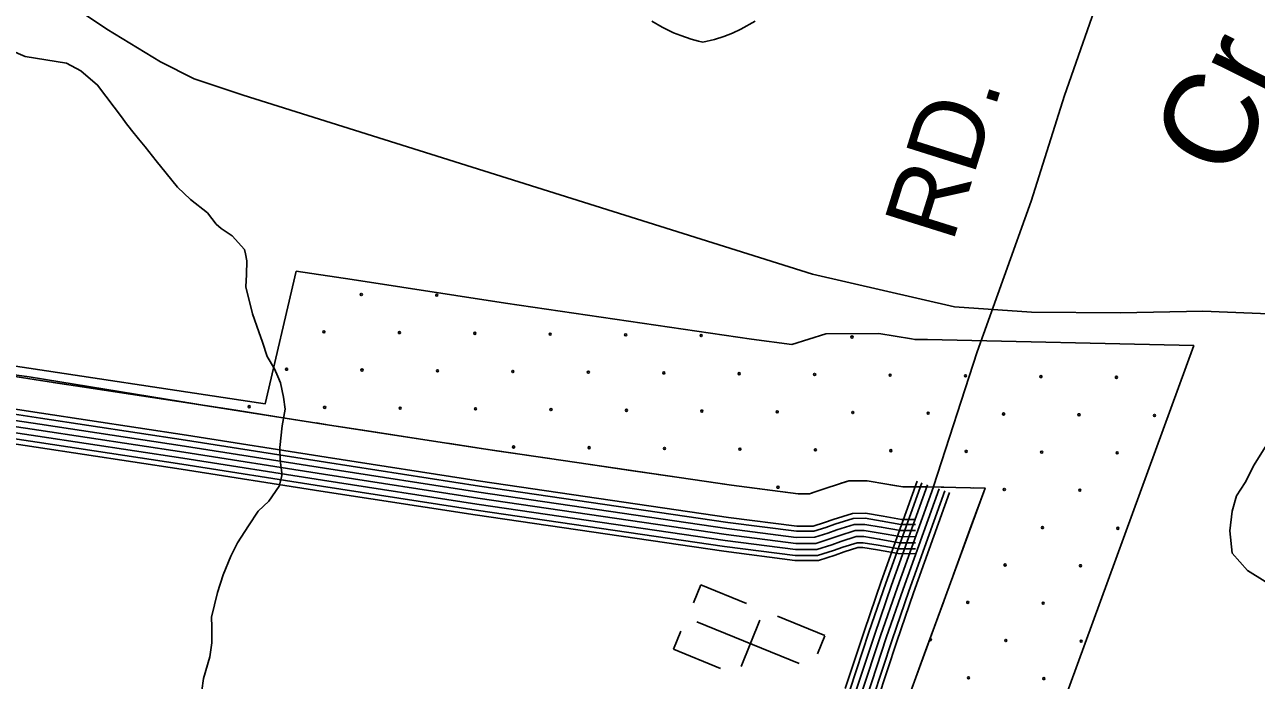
# Model space of a CAD drawing. Extents: x 1788175 to 1969470, y 584502 to 738744.
# Drawn here: x 1872337 to 1878616, y 668489 to 671828 of the extents above; entities that cross this region are included whole.
import ezdxf

# ---------------------------------------------------------------- set-up
doc = ezdxf.new("R2010")
doc.units = 0
for name, color, linetype in [('DESIGN - DRAINAGE - Bridges and Cross Drains Size Text', 7, 'Continuous'), ('DESIGN - EROSION CONTROL - Devices', 7, 'Continuous'), ('DESIGN - ROW - Right-of-Way and Easement Labels', 7, 'Continuous'), ('DESIGN - SCRATCH - User 1', 7, 'Continuous'), ('DESIGN - TRANSPORTATION - Text', 7, 'Continuous'), ('DESIGN - UTILITIES - Cable (Underground) with Text', 7, 'Continuous'), ('SURVEY - CONTOURS - Index with Text', 7, 'Continuous'), ('SURVEY - DRAINAGE - Bridge Hydraulic Data with Text', 7, 'Continuous'), ('SURVEY - TRANSPORTATION - Roads', 7, 'Continuous'), ('SURVEY - VEGETATION - Features with Text', 7, 'Continuous')]:
    doc.layers.add(name, color=color, linetype=linetype)

msp = doc.modelspace()

# ---------------------------------------------------------------- linework, layer by layer
at = {"layer": 'DESIGN - EROSION CONTROL - Devices'}
for centre in [(1874052.9, 670453.9), (1874437.4, 670450.1), (1873862.5, 670263.5), (1874247, 670259.7), (1874631.6, 670256), (1875016.1, 670252.3), (1875400.7, 670248.5), (1875785.2, 670244.8), (1876554.3, 670237.3), (1873672.1, 670073), (1874056.6, 670069.3), (1874441.2, 670065.6), (1874825.7, 670061.8), (1875210.3, 670058.1), (1875594.8, 670054.4), (1875979.4, 670050.6), (1876363.9, 670046.9), (1876748.5, 670043.2), (1877133, 670039.4), (1877517.6, 670035.7), (1877902.1, 670032), (1873481.6, 669882.6), (1873866.2, 669878.9), (1874250.8, 669875.2), (1874635.3, 669871.4), (1875019.9, 669867.7), (1875404.4, 669864), (1875789, 669860.2), (1876173.5, 669856.5), (1876558.1, 669852.8), (1876942.6, 669849), (1877327.2, 669845.3), (1877711.7, 669841.6), (1878096.3, 669837.8), (1874829.4, 669677.3), (1875214, 669673.6), (1875598.6, 669669.8), (1875983.1, 669666.1), (1876367.7, 669662.4), (1876752.2, 669658.6), (1877136.8, 669654.9), (1877521.3, 669651.2), (1877905.9, 669647.4), (1876177.3, 669472), (1877330.9, 669460.8), (1877715.5, 669457), (1877525.1, 669266.6), (1877909.6, 669262.9), (1877334.6, 669076.2), (1877719.2, 669072.5), (1877144.2, 668885.8), (1877528.8, 668882.1), (1877338.4, 668691.6), (1877722.9, 668687.9), (1877148, 668501.2), (1877532.5, 668497.5)]:
    msp.add_circle(centre, 5.28, dxfattribs=at)
msp.add_arc((1876953.8, 668695.4), 5.28, 202.76853, 117.0106, dxfattribs=at)
at = {"layer": 'DESIGN - SCRATCH - User 1'}
msp.add_line((1872359.8, 670034), (1873287.3, 669884), dxfattribs=at)
for points in [[(1873720.1, 670573), (1873562.4, 669896.6), (1870723.7, 670325), (1870768.8, 670945), (1870160.7, 671011)], [(1877546.9, 668143.3), (1878296.6, 670194.1), (1876939.9, 670225.1), (1876876, 670224.6), (1876857.6, 670227.8), (1876691.7, 670255.3), (1876420.3, 670253.8), (1876248.3, 670199.3), (1876042.1, 670226), (1874788.1, 670409.3), (1874006.6, 670530.1), (1873720.1, 670573)], [(1870974.4, 670068), (1871114.9, 670156), (1871193.2, 670164.7), (1871297.7, 670156), (1871611.1, 670112.4), (1871837.5, 670103.7), (1872359.8, 670034)], [(1873287.3, 669884), (1873891.1, 669789.1), (1874676.5, 669667.6), (1875939.7, 669483), (1876279.8, 669439), (1876337.5, 669439.3), (1876376.6, 669451.5), (1876422, 669467.6), (1876538.3, 669504.4), (1876632.1, 669505), (1876731.9, 669488.4), (1876813.7, 669474.2), (1876934.1, 669475), (1877232.7, 669468.2), (1876696.1, 668002.9)]]:
    msp.add_lwpolyline(points, dxfattribs=at)
at = {"layer": 'DESIGN - TRANSPORTATION - Text'}
for points in [[(1871587.3, 672133.9), (1871633.5, 672054.7), (1871659.8, 671968.9), (1871719.2, 671883.2), (1871804.9, 671830.4), (1871950, 671784.2), (1872081.9, 671771), (1872200.7, 671724.8), (1872339.2, 671665.4), (1872550.2, 671632.4), (1872622.8, 671592.8), (1872708.5, 671520.2), (1872835.1, 671351.5)], [(1872835.1, 671351.5), (1872850.8, 671329.1), (1872880.9, 671291.3), (1872917.1, 671247.5), (1872951.2, 671205.7), (1873007.4, 671134.1), (1873057.6, 671072.5), (1873115.9, 671000.8), (1873182, 670937.3), (1873268.2, 670869.9), (1873312.4, 670812.2), (1873338.4, 670790.3), (1873394.4, 670752.7), (1873456.7, 670683.1), (1873462.8, 670661.2), (1873469, 670625.2), (1873467.4, 670555.2), (1873463.8, 670493.2), (1873498.5, 670355.4), (1873531, 670263.6), (1873549.2, 670211.7), (1873573.6, 670137.9), (1873609.9, 670076.1), (1873628, 670036.3), (1873640.2, 670004.3), (1873656.6, 669930.4), (1873664.9, 669870.5), (1873649.5, 669784.4)], [(1878779.9, 670583), (1878772.3, 670337.4), (1878772.3, 670258.9), (1878794.8, 670180.4), (1878806, 670124.3), (1878828.4, 670068.2), (1878839.6, 670023.4), (1878806, 669900), (1878783.6, 669855.1), (1878727.5, 669765.4), (1878660.2, 669675.7), (1878604.1, 669585.9), (1878559.2, 669496.2), (1878514.4, 669428.9), (1878492, 669350.4), (1878480.7, 669249.5), (1878492, 669137.3), (1878570.5, 669047.6), (1878660.2, 668991.5), (1878738.7, 668946.6), (1878787.5, 668932.7)], [(1873649.5, 669784.4), (1873638.2, 669674.3), (1873638.6, 669610.3), (1873647, 669546.4), (1873647.1, 669530.4), (1873633.4, 669478.3), (1873582.1, 669401.9), (1873526.6, 669349.6), (1873477.2, 669275.2), (1873421.9, 669188.9), (1873388.5, 669120.6), (1873349.2, 669026.4), (1873319.8, 668936.2), (1873288.7, 668810), (1873291, 668762), (1873291.5, 668680), (1873280, 668607.9), (1873248.8, 668497.7), (1873239.2, 668437.6)]]:
    msp.add_lwpolyline(points, dxfattribs=at)
at = {"layer": 'DESIGN - UTILITIES - Cable (Underground) with Text'}
for p, q in [((1875783, 668974.8), (1875745.7, 668883.9)), ((1876015.7, 668879.8), (1875783, 668975)), ((1875989.3, 668559.7), (1876085.3, 668794.5)), ((1876415.4, 668716.3), (1876174, 668815.1)), ((1875644.5, 668646.9), (1875682.2, 668739)), ((1876377.7, 668624.1), (1876415.2, 668715.7)), ((1875644.5, 668646.7), (1875883.4, 668549))]:
    msp.add_line(p, q, dxfattribs=at)
msp.add_lwpolyline([(1876284.5, 668574.4), (1875763.4, 668787.5)], dxfattribs=at)
at = {"layer": 'SURVEY - CONTOURS - Index with Text'}
for points in [[(1876969, 669476.2), (1877192.9, 670162), (1877467.3, 670929.9), (1877637.3, 671467.3), (1878035, 672603.7)], [(1879296.4, 670223.1), (1878719.3, 670354.4), (1878343.1, 670369.7), (1877923.4, 670361), (1877468.9, 670363.2), (1877077.7, 670391.1), (1876353.3, 670557.2), (1873449.9, 671469.8), (1873200.8, 671552.9), (1873028.4, 671639), (1872755.4, 671805.1), (1872547.5, 671944.9), (1872458.6, 672034), (1872399.8, 672091.5), (1872339.1, 672143.5)], [(1876520, 668447.4), (1876617.4, 668742.5), (1876703.9, 668992.2), (1876887.4, 669503.5)], [(1876543.3, 668439), (1876640.8, 668734.6), (1876727.2, 668983.9), (1876910.7, 669495.2)], [(1876572.5, 668428.6), (1876670.2, 668724.7), (1876756.5, 668973.6), (1876939.9, 669484.7)], [(1876601.7, 668418.1), (1876699.5, 668714.7), (1876785.7, 668963.3), (1876969.1, 669474.2)], [(1876601.7, 668418.1), (1876699.5, 668714.7), (1876785.7, 668963.3), (1876969.1, 669474.2)], [(1876630.9, 668407.6), (1876728.9, 668704.8), (1876814.9, 668953), (1876998.2, 669463.8)], [(1876660.1, 668397.1), (1876758.3, 668694.9), (1876844.2, 668942.7), (1877027.4, 669453.3)], [(1876684.3, 668388.4), (1876782.6, 668686.6), (1876868.4, 668934.1), (1877051.6, 669444.6)]]:
    msp.add_lwpolyline(points, dxfattribs=at)
at = {"layer": 'SURVEY - DRAINAGE - Bridge Hydraulic Data with Text'}
for points in [[(1875534.2, 671845.6), (1875585.9, 671815.4), (1875645, 671786.8), (1875681, 671772.3), (1875734.3, 671754.4), (1875771.1, 671744.5), (1875793.9, 671738.9)], [(1876060.4, 671845.5), (1875987.9, 671804.7), (1875945.6, 671785.4), (1875901.6, 671768.3), (1875853, 671753), (1875793.9, 671738.9)]]:
    msp.add_lwpolyline(points, dxfattribs=at)
at = {"layer": 'SURVEY - TRANSPORTATION - Roads'}
for points in [[(1876878.5, 669282.1), (1876803.9, 669282.9), (1876708.8, 669299.5), (1876621.5, 669313.9), (1876560.9, 669313.6), (1876467.3, 669283.9), (1876421.6, 669267.7), (1876359.9, 669248.4), (1876271.7, 669247.9), (1875921, 669293.4), (1874656.1, 669478.2), (1873869.9, 669599.8), (1873157.1, 669711.8), (1872418.3, 669823.7), (1872084.9, 669874.2)], [(1876878.7, 669307.9), (1876806.3, 669308.5), (1876713.1, 669324.8), (1876623.5, 669339.7), (1876556.9, 669339.3), (1876459.1, 669308.3), (1876413.5, 669292.1), (1876355.9, 669274.1), (1876273.2, 669273.7), (1875924.5, 669318.8), (1874659.9, 669503.6), (1873873.9, 669625.2), (1873161, 669737.2), (1872422.1, 669849.2), (1872087.9, 669899.7)], [(1876877.9, 669220.1), (1876798.2, 669220.9), (1876698.4, 669238.3), (1876616.5, 669251.9), (1876570.7, 669251.6), (1876487, 669225.2), (1876441.2, 669208.9), (1876369.6, 669186.5), (1876267.8, 669185.9), (1875912.5, 669231.9), (1874646.9, 669416.9), (1873860.3, 669538.5), (1873147.6, 669650.5), (1872409, 669762.4), (1872077.6, 669812.6)], [(1876877.9, 669220.1), (1876798.2, 669220.9), (1876698.4, 669238.3), (1876616.5, 669251.9), (1876570.7, 669251.6), (1876487, 669225.2), (1876441.2, 669208.9), (1876369.6, 669186.5), (1876267.8, 669185.9), (1875912.5, 669231.9), (1874646.9, 669416.9), (1873860.3, 669538.5), (1873147.6, 669650.5), (1872409, 669762.4), (1872077.6, 669812.6)], [(1876878.2, 669251.1), (1876801.1, 669251.9), (1876703.6, 669268.9), (1876619, 669282.9), (1876565.8, 669282.6), (1876477.2, 669254.5), (1876431.4, 669238.3), (1876364.7, 669217.5), (1876269.7, 669216.9), (1875916.8, 669262.6), (1874651.5, 669447.5), (1873865.1, 669569.1), (1873152.4, 669681.2), (1872413.7, 669793.1), (1872081.3, 669843.4)], [(1876877.3, 669158.1), (1876792.6, 669159), (1876688, 669177.2), (1876611.6, 669189.9), (1876580.4, 669189.7), (1876506.8, 669166.4), (1876460.9, 669150.1), (1876379.2, 669124.5), (1876264, 669123.9), (1875904.1, 669170.5), (1874637.7, 669355.6), (1873850.8, 669477.2), (1873138.2, 669589.3), (1872399.7, 669701.1), (1872070.3, 669751)], [(1876877.6, 669189.1), (1876795.4, 669189.9), (1876693.2, 669207.8), (1876614.1, 669220.9), (1876575.5, 669220.7), (1876496.9, 669195.8), (1876451.1, 669179.5), (1876374.4, 669155.5), (1876265.9, 669154.9), (1875908.3, 669201.2), (1874642.3, 669386.2), (1873855.6, 669507.9), (1873142.9, 669619.9), (1872404.4, 669731.8), (1872074, 669781.8)], [(1876877, 669133.4), (1876790.3, 669134.3), (1876683.9, 669152.9), (1876609.7, 669165.1), (1876584.3, 669165), (1876514.6, 669142.9), (1876468.7, 669126.6), (1876383, 669099.8), (1876262.5, 669099.2), (1875900.7, 669146), (1874634, 669331.1), (1873847, 669452.8), (1873134.4, 669564.8), (1872396, 669676.7), (1872067.4, 669726.4)]]:
    msp.add_lwpolyline(points, dxfattribs=at)
at = {"layer": 'SURVEY - VEGETATION - Features with Text'}
for points in [[(1876696.1, 668002.9), (1877232.7, 669468.2), (1876934.1, 669475), (1876813.7, 669474.2), (1876731.9, 669488.4), (1876632.1, 669505), (1876538.3, 669504.4), (1876422, 669467.6), (1876376.6, 669451.5), (1876337.5, 669439.3), (1876279.8, 669439), (1875939.7, 669483), (1874676.5, 669667.6), (1873891.1, 669789.1), (1873178, 669901.1), (1872438.8, 670013.1), (1872100.9, 670064.3)], [(1872743.5, 669967), (1872482.5, 670006.5)], [(1873004.5, 669927.4), (1872743.5, 669967)], [(1873413.6, 669864.1), (1873178, 669901.1), (1873152.8, 669905)], [(1873674.4, 669823.1), (1873413.6, 669864.1)], [(1874083.5, 669759.3), (1873891.1, 669789.1), (1873822.6, 669799.8)], [(1874344.4, 669719), (1874083.5, 669759.3)], [(1874753.6, 669656.3), (1874676.5, 669667.6), (1874492.6, 669696)], [(1875014.8, 669618.2), (1874753.6, 669656.3)], [(1875424.5, 669558.3), (1875163.3, 669596.5)], [(1875685.7, 669520.1), (1875424.5, 669558.3)], [(1876095.7, 669462.8), (1875939.7, 669483), (1875834.1, 669498.4)], [(1876760.1, 669483.5), (1876731.9, 669488.4), (1876632.1, 669505), (1876538.3, 669504.4), (1876499.7, 669492.2)], [(1877023.2, 669473), (1876934.1, 669475), (1876813.7, 669474.2), (1876760.1, 669483.5)], [(1876357.2, 669445.4), (1876337.5, 669439.3), (1876279.8, 669439), (1876095.7, 669462.8)], [(1877162.4, 669276.2), (1877232.7, 669468.2), (1877173.2, 669469.6)], [(1877071.6, 669028.3), (1877162.4, 669276.2)], [(1876929.3, 668639.5), (1877020, 668887.4)], [(1876838.5, 668391.6), (1876929.3, 668639.5)]]:
    msp.add_lwpolyline(points, dxfattribs=at)

# ---------------------------------------------------------------- texts
at = {"layer": 'DESIGN - DRAINAGE - Bridges and Cross Drains Size Text'}
msp.add_text('Cr.', height=475, rotation=63.43282, dxfattribs=at).set_placement((1878490, 671025))
at = {"layer": 'DESIGN - ROW - Right-of-Way and Easement Labels'}
msp.add_text('RD.', height=370, rotation=72.57179, dxfattribs=at).set_placement((1877066.5, 670711.5))

doc.saveas('drawing.dxf')
